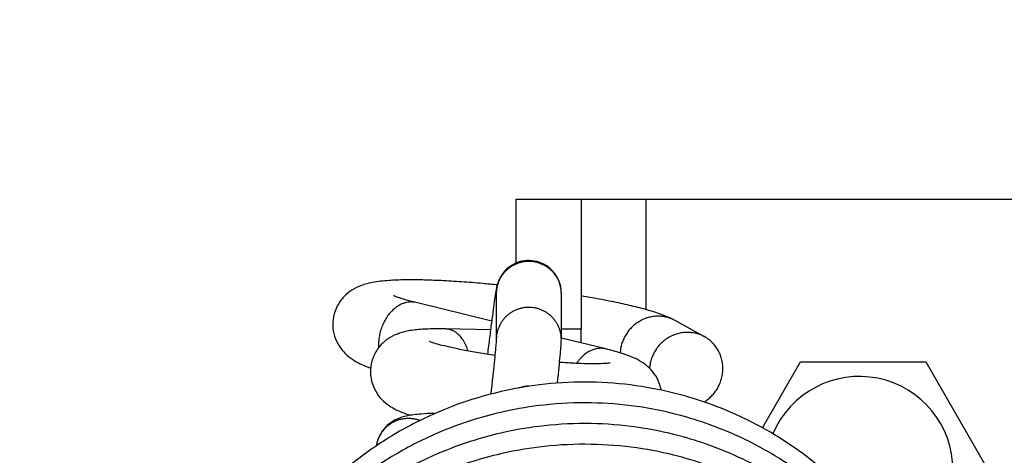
# Model space of a CAD drawing. Header units: inches. Extents: x 0 to 77643, y -44170 to 0.
# Tile 406 of 546: x 76170.31 to 76174.85, y -39488.67 to -39486.66. Entities that reach past the tile are written whole.
import ezdxf

# ---------------------------------------------------------------- set-up
doc = ezdxf.new("R2010")
doc.units = ezdxf.units.IN
doc.header["$MEASUREMENT"] = 0
doc.layers.get('0').update_dxf_attribs({"lineweight": 0})
doc.layers.get('Defpoints').update_dxf_attribs({"lineweight": 0})
doc.layers.add('FAKRO LOFT LADDERS', color=7, linetype='Continuous')
doc.styles.get("Standard").update_dxf_attribs({"font": 'arial.ttf', "width": 0.75})
doc.dimstyles.get("Standard").update_dxf_attribs({"dimtxt": 0.18, "dimasz": 0.18, "dimexe": 0.18, "dimexo": 0.0625, "dimgap": 0.09, "dimtad": 0, "dimtih": 1, "dimtoh": 1, "dimdec": 4, "dimzin": 0, "dimdsep": 46, "dimtxsty": 'Standard', "dimcen": 0.09, "dimadec": 0, "dimazin": 0, "dimtfac": 1, "dimtdec": 4, "dimtofl": 0, "dimtmove": 0, "dimatfit": 3, "dimfxl": 1, "dimtolj": 1, "dimtzin": 0, "dimarcsym": 0})

# ---------------------------------------------------------------- blocks, each defined once
blk = doc.blocks.new('*D1794')
at = {"color": 0, "linetype": 'Continuous', "lineweight": -2}
for p, q in [((76108.1974, -39491.7022), (76108.2619, -39455.6205)), ((76180.1974, -39491.831), (76180.2619, -39455.7493)), ((76138.2616, -39455.8542), (76150.2617, -39455.8756))]:
    blk.add_line(p, q, dxfattribs=at)
at = {"color": 0}
for points in [[(76138.2705, -39450.8542), (76138.2526, -39460.8542), (76108.2616, -39455.8005)], [(76150.2527, -39460.8756), (76150.2706, -39450.8756), (76180.2616, -39455.9293)]]:
    blk.add_solid(points, dxfattribs=at)
at = {"layer": 'Defpoints', "color": 0}
for p in [(76180.2616, -39455.9293), (76108.1973, -39491.7647), (76180.1973, -39491.8935)]:
    blk.add_point(p, dxfattribs=at)
at = {"linetype": 'Continuous', "lineweight": 20, "ltscale": 12, "insert": (76144.2331, -39435.8648), "char_height": 30, "attachment_point": 5, "rotation": 359.8975}
blk.add_mtext('\\A1;\\A1;A {}', dxfattribs=at)
blk = doc.blocks.new('*D1795')
at = {"color": 0, "linetype": 'Continuous', "lineweight": -2}
for p, q in [((76109.9973, -39496.4022), (76109.9973, -39467.3379)), ((76178.3973, -39496.4022), (76178.3973, -39467.3379)), ((76079.9973, -39467.5179), (76049.9973, -39467.5179)), ((76208.3973, -39467.5179), (76238.3973, -39467.5179))]:
    blk.add_line(p, q, dxfattribs=at)
at = {"color": 0}
for points in [[(76079.9973, -39472.5179), (76079.9973, -39462.5179), (76109.9973, -39467.5179)], [(76208.3973, -39462.5179), (76208.3973, -39472.5179), (76178.3973, -39467.5179)]]:
    blk.add_solid(points, dxfattribs=at)
at = {"layer": 'Defpoints', "color": 0}
for p in [(76178.3973, -39467.5179), (76109.9973, -39496.4647), (76178.3973, -39496.4647)]:
    blk.add_point(p, dxfattribs=at)
at = {"linetype": 'Continuous', "lineweight": 20, "ltscale": 12, "insert": (76144.1973, -39447.5179), "char_height": 30, "attachment_point": 5}
blk.add_mtext('\\A1;\\A1;W {}', dxfattribs=at)
blk = doc.blocks.new('A$C6AF374F8')
at = {"layer": 'FAKRO LOFT LADDERS', "color": 7, "linetype": 'Continuous'}
for p, q in [((654, 2858.959), (657, 2858.959)), ((654, 2856.015), (654, 2858.959)), ((657, 2858.959), (657, 2852.959)), ((657, 2858.959), (660, 2858.959)), ((660, 2858.959), (673.973, 2858.959)), ((660, 2853.864), (660, 2858.959)), ((672, 2858.959), (681.022, 2858.959)), ((653.086, 2854.601), (653.086, 2852.495)), ((656.086, 2852.481), (656.086, 2854.601)), ((652.874, 2853.34), (649.391, 2854.192)), ((662.686, 2852.616), (661.334, 2853.361)), ((652.822, 2852.936), (650.745, 2852.974)), ((657, 2852.959), (656.086, 2852.959)), ((657, 2852.331), (657, 2852.959)), ((658.138, 2852.053), (656.086, 2852.554)), ((665.355, 2848.413), (667.113, 2851.459)), ((667.113, 2851.459), (672.887, 2851.459)), ((672.887, 2851.459), (675.774, 2846.459))]:
    blk.add_line(p, q, dxfattribs=at)
blk.add_arc((669.826, 2846.459), 4.321, 0, 157.2112, dxfattribs=at)
for points, knots in [([(656.086, 2854.601), (656.086, 2854.647), (656.087, 2854.756), (656.026, 2855.106), (655.847, 2855.481), (655.526, 2855.834), (655.093, 2856.071), (654.611, 2856.158), (654.135, 2856.091), (653.713, 2855.883), (653.399, 2855.586), (653.21, 2855.266), (653.118, 2854.989), (653.083, 2854.81), (653.044, 2854.58), (652.98, 2854.135), (652.906, 2853.594), (652.822, 2852.944), (652.745, 2852.331), (652.696, 2851.938), (652.68, 2851.807)], [0, 0, 0, 0, 0.0162299, 0.0336062, 0.0555123, 0.0806273, 0.1058141, 0.1305647, 0.1549253, 0.1788455, 0.2019389, 0.221284, 0.2355181, 0.2570887, 0.3130269, 0.3604923, 0.4063669, 0.4518128, 0.4970894, 0.5191228, 0.5191228, 0.5191228, 0.5191228]), ([(653.128, 2855.009), (652.907, 2855.031), (652.348, 2855.084), (651.473, 2855.153), (650.533, 2855.209), (649.655, 2855.239), (648.845, 2855.244), (648.071, 2855.214), (647.443, 2855.143), (646.914, 2855.014), (646.448, 2854.8), (646.046, 2854.482), (645.736, 2854.056), (645.556, 2853.55), (645.53, 2853.016), (645.651, 2852.508), (645.897, 2852.072), (646.222, 2851.725), (646.652, 2851.432), (646.982, 2851.28), (647.238, 2851.184), (647.291, 2851.164)], [0.3723383, 0.3723383, 0.3723383, 0.3723383, 0.396487, 0.4339453, 0.4716689, 0.5098898, 0.5491168, 0.5908211, 0.6412774, 0.6767146, 0.7010276, 0.7223202, 0.7431902, 0.7637805, 0.7841225, 0.8043474, 0.8245446, 0.8453448, 0.8702208, 0.9129445, 0.9238758, 0.9238758, 0.9238758, 0.9238758]), ([(649.391, 2854.192), (649.19, 2854.241), (648.895, 2854.32), (648.53, 2854.434), (648.379, 2854.495), (648.351, 2854.509), (648.351, 2854.509)], [0, 0, 0, 0, 0.0350621, 0.0688962, 0.0986055, 0.1131121, 0.1131121, 0.1131121, 0.1131121]), ([(661.334, 2853.361), (661.101, 2853.489), (660.731, 2853.639), (660.018, 2853.868), (659.255, 2854.058), (658.418, 2854.242), (657.657, 2854.385), (657.171, 2854.469), (657, 2854.498)], [0, 0, 0, 0, 0.0469507, 0.0926291, 0.1329806, 0.1716779, 0.2096395, 0.2297879, 0.2297879, 0.2297879, 0.2297879]), ([(650.745, 2852.974), (650.474, 2852.979), (650.01, 2852.978), (649.334, 2852.938), (648.829, 2852.855), (648.32, 2852.675), (647.892, 2852.391), (647.544, 2851.989), (647.325, 2851.493), (647.259, 2850.957), (647.35, 2850.434), (647.575, 2849.975), (647.896, 2849.609), (648.299, 2849.322), (648.684, 2849.144), (648.986, 2849.037), (649.13, 2848.99)], [0, 0, 0, 0, 0.0314124, 0.0690249, 0.1043827, 0.1258351, 0.1445854, 0.1632687, 0.1817963, 0.200075, 0.2181833, 0.2361291, 0.2539102, 0.2731873, 0.3028417, 0.3275407, 0.3275407, 0.3275407, 0.3275407]), ([(653.022, 2851.756), (652.764, 2851.793), (652.251, 2851.873), (651.546, 2852), (650.935, 2852.127), (650.461, 2852.244), (650.146, 2852.337), (650.026, 2852.383), (650.013, 2852.39), (650.013, 2852.39)], [0.5340096, 0.5340096, 0.5340096, 0.5340096, 0.5641672, 0.5953468, 0.6258721, 0.6551581, 0.6821344, 0.7053111, 0.711989, 0.711989, 0.711989, 0.711989]), ([(653.086, 2852.503), (653.086, 2852.503), (653.086, 2852.478), (653.076, 2852.346), (653.049, 2852.028), (653.003, 2851.56), (652.941, 2850.964), (652.881, 2850.41), (652.843, 2850.063), (652.832, 2849.966)], [0.0117826, 0.0117826, 0.0117826, 0.0117826, 0.0236682, 0.0604745, 0.1031876, 0.1475333, 0.1924021, 0.2374803, 0.2546998, 0.2546998, 0.2546998, 0.2546998]), ([(655.905, 2850.475), (655.915, 2850.564), (655.948, 2850.876), (655.998, 2851.363), (656.046, 2851.848), (656.075, 2852.23), (656.086, 2852.352), (656.086, 2852.481)], [0.7958556, 0.7958556, 0.7958556, 0.7958556, 0.8134445, 0.8589771, 0.9050986, 0.9538451, 1, 1, 1, 1]), ([(660.689, 2850.151), (660.684, 2850.174), (660.647, 2850.368), (660.516, 2850.713), (660.228, 2851.112), (659.852, 2851.422), (659.405, 2851.668), (658.85, 2851.864), (658.401, 2851.988), (658.138, 2852.053)], [0.8439854, 0.8439854, 0.8439854, 0.8439854, 0.8464557, 0.8644696, 0.8822682, 0.9005859, 0.9244124, 0.9661037, 1, 1, 1, 1]), ([(658.337, 2851.4), (658.337, 2851.4), (658.337, 2851.4), (658.269, 2851.389), (658.01, 2851.369), (657.584, 2851.36), (657.013, 2851.371), (656.462, 2851.398), (656.11, 2851.421), (656.004, 2851.429)], [0.2707305, 0.2707305, 0.2707305, 0.2707305, 0.2709698, 0.2918697, 0.3170974, 0.3453663, 0.3753537, 0.406252, 0.4193217, 0.4193217, 0.4193217, 0.4193217]), ([(673.993, 2833.352), (673.997, 2833.488), (674.001, 2833.724), (673.998, 2834.396), (673.928, 2835.707), (673.666, 2837.301), (673.328, 2838.524), (673.13, 2839.134), (672.839, 2839.968), (672.173, 2841.512), (671.246, 2843.04), (670.518, 2844.002), (670.23, 2844.36), (669.845, 2844.821), (669.04, 2845.698), (667.714, 2846.894), (666.021, 2848.077), (664.319, 2848.974), (662.746, 2849.601), (661.115, 2850.087), (659.262, 2850.432), (657.181, 2850.564), (655.18, 2850.443), (653.433, 2850.136), (651.782, 2849.685), (650.03, 2849.016), (648.06, 2847.971), (646.174, 2846.608), (644.83, 2845.325), (644.11, 2844.503), (643.829, 2844.16), (643.569, 2843.837), (643.063, 2843.155), (642.713, 2842.625), (642.464, 2842.214)], [0.4984276, 0.4984276, 0.4984276, 0.4984276, 0.5030476, 0.5065082, 0.5213594, 0.5477921, 0.5614788, 0.5645699, 0.569657, 0.5915934, 0.6218105, 0.6303221, 0.6326504, 0.6374342, 0.6507663, 0.6731036, 0.6980391, 0.7206678, 0.7381573, 0.7552834, 0.7781871, 0.8017655, 0.8255463, 0.8456661, 0.8614286, 0.8831168, 0.9086812, 0.9362784, 0.9612021, 0.9709194, 0.9730902, 0.9759919, 0.9853442, 1, 1, 1, 1]), ([(654.602, 2850.329), (654.445, 2850.331), (654.267, 2850.305), (654.099, 2850.249), (654.078, 2850.242)], [0.1308946, 0.1308946, 0.1308946, 0.1308946, 0.1549253, 0.15822905, 0.15822905, 0.15822905, 0.15822905]), ([(673.993, 2832.396), (673.996, 2832.49), (674, 2832.673), (674.001, 2833.176), (673.961, 2834.387), (673.746, 2835.97), (673.393, 2837.354), (673.172, 2838.05), (672.927, 2838.767), (672.372, 2840.136), (671.499, 2841.704), (670.679, 2842.84), (670.288, 2843.332), (669.95, 2843.74), (669.252, 2844.523), (668.012, 2845.694), (666.344, 2846.92), (664.59, 2847.892), (662.99, 2848.559), (661.353, 2849.069), (659.533, 2849.439), (657.44, 2849.606), (655.396, 2849.512), (653.607, 2849.218), (651.944, 2848.78), (650.184, 2848.128), (648.204, 2847.103), (646.281, 2845.741), (644.893, 2844.436), (644.136, 2843.576), (643.835, 2843.211), (643.573, 2842.886), (643.067, 2842.204), (642.715, 2841.671), (642.464, 2841.257)], [0.5803442, 0.5803442, 0.5803442, 0.5803442, 0.5830518, 0.5855569, 0.5947017, 0.6176447, 0.6310518, 0.6353916, 0.6384665, 0.6526755, 0.6774661, 0.6894718, 0.6925566, 0.695379, 0.704546, 0.7224027, 0.7437991, 0.7631916, 0.7791329, 0.7928294, 0.8116803, 0.8315766, 0.8520464, 0.8693059, 0.8825985, 0.9004428, 0.9220894, 0.9451954, 0.9666199, 0.9754886, 0.9774788, 0.9798115, 0.987633, 1, 1, 1, 1]), ([(650.259, 2849.071), (650.028, 2849.068), (649.554, 2849.051), (649.038, 2848.988), (648.564, 2848.854), (648.148, 2848.619), (647.807, 2848.279), (647.618, 2847.89), (647.562, 2847.658), (647.551, 2847.575)], [0.7290846, 0.7290846, 0.7290846, 0.7290846, 0.7823614, 0.8475009, 0.8861392, 0.9160373, 0.944603, 0.9728949, 0.9874251, 0.9874251, 0.9874251, 0.9874251]), ([(673.993, 2831.439), (673.996, 2831.533), (674, 2831.716), (674.001, 2832.219), (673.961, 2833.43), (673.746, 2835.013), (673.393, 2836.397), (673.172, 2837.093), (672.927, 2837.81), (672.372, 2839.179), (671.499, 2840.747), (670.679, 2841.883), (670.288, 2842.375), (669.95, 2842.783), (669.252, 2843.566), (668.012, 2844.737), (666.344, 2845.963), (664.59, 2846.935), (662.99, 2847.602), (661.353, 2848.112), (659.533, 2848.482), (657.44, 2848.649), (655.396, 2848.555), (653.607, 2848.261), (651.944, 2847.823), (650.184, 2847.171), (648.204, 2846.146), (646.281, 2844.784), (644.893, 2843.479), (644.136, 2842.619), (643.835, 2842.254), (643.573, 2841.929), (643.067, 2841.247), (642.715, 2840.714), (642.464, 2840.3)], [0.5803442, 0.5803442, 0.5803442, 0.5803442, 0.5830518, 0.5855569, 0.5947017, 0.6176447, 0.6310518, 0.6353916, 0.6384665, 0.6526755, 0.6774661, 0.6894718, 0.6925566, 0.695379, 0.704546, 0.7224027, 0.7437991, 0.7631916, 0.7791329, 0.7928294, 0.8116803, 0.8315766, 0.8520464, 0.8693059, 0.8825985, 0.9004428, 0.9220894, 0.9451954, 0.9666199, 0.9754886, 0.9774788, 0.9798115, 0.987633, 1, 1, 1, 1]), ([(673.993, 2830.482), (673.996, 2830.576), (674, 2830.759), (674.001, 2831.262), (673.961, 2832.473), (673.746, 2834.056), (673.393, 2835.44), (673.172, 2836.136), (672.927, 2836.853), (672.372, 2838.222), (671.499, 2839.79), (670.679, 2840.926), (670.288, 2841.418), (669.95, 2841.826), (669.252, 2842.609), (668.012, 2843.78), (666.344, 2845.006), (664.59, 2845.978), (662.99, 2846.645), (661.353, 2847.155), (659.533, 2847.525), (657.44, 2847.692), (655.396, 2847.598), (653.607, 2847.304), (651.944, 2846.866), (650.184, 2846.214), (648.204, 2845.189), (646.281, 2843.827), (644.893, 2842.522), (644.136, 2841.662), (643.835, 2841.297), (643.573, 2840.972), (643.067, 2840.29), (642.715, 2839.757), (642.464, 2839.343)], [0.5803442, 0.5803442, 0.5803442, 0.5803442, 0.5830518, 0.5855569, 0.5947017, 0.6176447, 0.6310518, 0.6353916, 0.6384665, 0.6526755, 0.6774661, 0.6894718, 0.6925566, 0.695379, 0.704546, 0.7224027, 0.7437991, 0.7631916, 0.7791329, 0.7928294, 0.8116803, 0.8315766, 0.8520464, 0.8693059, 0.8825985, 0.9004428, 0.9220894, 0.9451954, 0.9666199, 0.9754886, 0.9774788, 0.9798115, 0.987633, 1, 1, 1, 1])]:
    blk.add_open_spline(points, degree=3, knots=knots, dxfattribs=at)
for points, weights in [([(656.086, 2854.601), (656.086, 2856.092), (654.586, 2856.092), (653.086, 2856.092), (653.086, 2854.601)], [1, 0.707106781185, 1, 0.707106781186, 1]), ([(656.086, 2852.481), (656.086, 2853.962), (654.596, 2853.971), (653.105, 2853.98), (653.086, 2852.499)], [1, 0.70931241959, 1, 0.70931241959, 1]), ([(662.67, 2849.603), (665.132, 2851.105), (662.755, 2852.575), (660.378, 2854.046), (660.151, 2851.161)], [1, 0.514707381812, 1, 0.514707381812, 1])]:
    blk.add_rational_spline(points, weights, degree=2, knots=[0, 0, 0, 0.5, 0.5, 1, 1, 1], dxfattribs=at)
for points, weights in [([(649.391, 2854.192), (647.501, 2854.654), (647.661, 2852.11)], [1, 0.551994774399, 1]), ([(661.334, 2853.361), (658.964, 2854.667), (658.798, 2851.872)], [1, 0.526920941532, 1]), ([(651.781, 2851.959), (651.481, 2852.96), (650.745, 2852.974)], [1, 0.845869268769, 1]), ([(658.138, 2852.053), (657.362, 2852.242), (656.786, 2851.383)], [1, 0.849936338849, 1]), ([(649.559, 2848.744), (647.834, 2849.384), (647.552, 2847.576)], [1, 0.631704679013, 1])]:
    blk.add_rational_spline(points, weights, degree=2, dxfattribs=at)

msp = doc.modelspace()

# ---------------------------------------------------------------- block references
at = {"xscale": 0.1, "yscale": 0.1, "zscale": 0.1}
msp.add_blockref('A$C6AF374F8', (76107.1973, -39773.38402), dxfattribs=at)

# ---------------------------------------------------------------- dimensions: what is measured, and where the dimension line sits
at = {"color": 6, "linetype": 'Continuous', "lineweight": 20}
for base, p1, p2, angle, text, picture, middle in [((76180.26163, -39455.9293), (76108.1973, -39491.7647), (76180.1973, -39491.89349), 359.89751, '\\A1;A {}', '*D1794', (76144.1973, -39455.86479)), ((76178.3973, -39467.5179), (76109.9973, -39496.4647), (76178.3973, -39496.4647), 0, '\\A1;W {}', '*D1795', (76144.1973, -39467.5179))]:
    dim = msp.add_linear_dim(base=base, p1=p1, p2=p2, angle=angle, text=text, dimstyle='Standard', override={"dimtxt": 30, "dimasz": 30, "dimgap": 5, "dimtad": 1, "dimtih": 0, "dimtoh": 0, "dimclrt": 256}, dxfattribs=at)
    dim.commit()
    dim.dimension.update_dxf_attribs({"geometry": picture, "text_midpoint": middle, "dimtype": 161})

doc.saveas('drawing.dxf')
